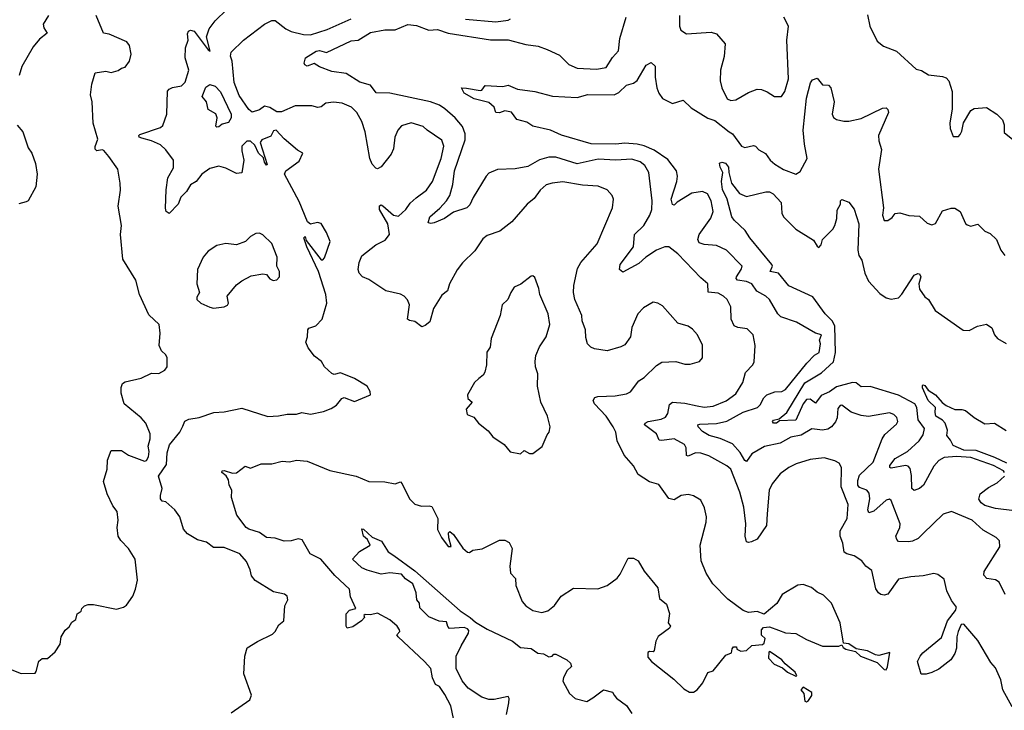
# Model space of a CAD drawing. Extents: x 1268547 to 1425625, y 515768 to 616754.
# Tile 416 of 507: x 1375468 to 1381045, y 585979 to 589891. Entities that reach past the tile are written whole.
import ezdxf

# ---------------------------------------------------------------- set-up
doc = ezdxf.new("R2010")
doc.units = 0

msp = doc.modelspace()

# ---------------------------------------------------------------- linework, layer by layer
at = {"layer": '0CON10XD'}
for points in [[(1376665.5, 585964.5), (1376771.7, 586038.3), (1376780, 586065), (1376737.5, 586185), (1376742.5, 586285), (1376757, 586333), (1376815, 586368), (1376899.4, 586410.6), (1376914.3, 586425.7), (1376935, 586463.8), (1376963.8, 586485), (1376969.3, 586570.7), (1376986.2, 586605), (1376983.3, 586625), (1376967.1, 586637.1), (1376905, 586650), (1376802, 586715), (1376780.9, 586740.9), (1376774, 586775), (1376752.1, 586822.1), (1376715.3, 586865.3), (1376625, 586901.1), (1376565, 586901.2), (1376525, 586931.4), (1376475, 586944.4), (1376417.6, 586977.6), (1376396.2, 587005), (1376374, 587075), (1376346.2, 587115), (1376295, 587160), (1376274.3, 587164.3), (1376265.9, 587175.9), (1376264.2, 587195.8), (1376274.1, 587235.9), (1376253.3, 587305), (1376298.9, 587371.1), (1376302.8, 587437.2), (1376316.7, 587483.3), (1376374.8, 587555.2), (1376391.9, 587588.1), (1376403.4, 587616.6), (1376425, 587628.9), (1376485, 587637.8), (1376567.5, 587665), (1376625, 587669.6), (1376725, 587690), (1376873.4, 587643.4), (1376933.6, 587646.4), (1376982.7, 587657.3), (1377035, 587657.1), (1377065.9, 587665.9), (1377115, 587656.7), (1377188.3, 587671.7), (1377231.2, 587688.8), (1377262.3, 587707.7), (1377292.5, 587745), (1377305, 587750), (1377365, 587728), (1377453.8, 587765), (1377452.7, 587785), (1377435, 587814.4), (1377365, 587858.1), (1377285, 587890), (1377249.2, 587880.8), (1377235, 587887.5), (1377193.3, 587925), (1377176.2, 587955), (1377138, 587985), (1377101.7, 588031.7), (1377088.8, 588065), (1377098, 588095), (1377100, 588135), (1377106.2, 588143.8), (1377145, 588157.5), (1377180, 588195), (1377207.5, 588285), (1377202.5, 588335), (1377160, 588465), (1377093.9, 588605), (1377078, 588655), (1377085, 588662), (1377090.3, 588640.3), (1377175, 588531.1), (1377185, 588530), (1377195, 588541.2), (1377226.2, 588635), (1377206.2, 588685), (1377175.5, 588735.5), (1377155, 588741.5), (1377115, 588732.2), (1377098.3, 588745), (1377050.5, 588860.5), (1376967.1, 589015), (1376974.9, 589035.1), (1377050.3, 589089.7), (1377071.4, 589135), (1377042, 589152), (1376965, 589216), (1376920, 589265), (1376905, 589260.8), (1376889.2, 589230.8), (1376840, 589210), (1376830, 589195), (1376869.3, 589070.7), (1376865, 589067.5), (1376855, 589083.8), (1376848.8, 589108.8), (1376821.1, 589135), (1376800.3, 589180.3), (1376775, 589202.9), (1376755, 589203.1), (1376725.6, 589174.4), (1376725, 589147.5), (1376738.1, 589095), (1376725, 589023.3), (1376695, 589020), (1376635, 589050), (1376595, 589060.8), (1376545, 589047.5), (1376498.9, 589015), (1376468, 588975), (1376434.7, 588955.3), (1376412.2, 588917.8), (1376380.8, 588885), (1376365, 588846.7), (1376315, 588793.8), (1376297.5, 588805), (1376294.1, 588824.1), (1376296.6, 588926.6), (1376306.2, 588995), (1376338.6, 589051.4), (1376338.8, 589095), (1376295, 589153.5), (1376265, 589181.2), (1376215, 589205.3), (1376159.4, 589219.4), (1376143.5, 589225), (1376141.8, 589235), (1376148.7, 589241.3), (1376265, 589279.5), (1376279.2, 589290.8), (1376301.8, 589355), (1376304.7, 589485.3), (1376315, 589498.1), (1376333.4, 589506.6), (1376385, 589516.2), (1376405, 589536.7), (1376425.9, 589604.1), (1376405.4, 589675), (1376407.6, 589732.4), (1376421.4, 589775), (1376418.8, 589811.2), (1376424, 589825), (1376435, 589831.9), (1376455.2, 589825.2), (1376535, 589720.8), (1376546.9, 589713.1), (1376526.3, 589793.7), (1376540.6, 589839.4), (1376574, 589885), (1376641.7, 589948.3)], [(1375631.2, 589915), (1375600, 589865), (1375604.2, 589845), (1375622.5, 589815), (1375579.3, 589780.7), (1375543.4, 589736.6), (1375479.2, 589625), (1375464.3, 589575)], [(1375475, 586187.5), (1375555, 586190), (1375561.7, 586198.3), (1375575, 586257.5), (1375595, 586272.5), (1375625, 586272.5), (1375669.3, 586310.7), (1375697, 586353), (1375703.3, 586395), (1375725, 586432.5), (1375748.3, 586451.7), (1375762.3, 586477.7), (1375786.4, 586493.6), (1375792.5, 586525), (1375815, 586540), (1375820, 586555), (1375835, 586570), (1375855, 586577.5), (1375885, 586577.5), (1376015, 586551.2), (1376055, 586563.3), (1376072.5, 586575), (1376108, 586625), (1376124.2, 586665), (1376134.2, 586715.8), (1376121.4, 586835), (1376084.2, 586895), (1376040.7, 586940.7), (1376025.8, 586965), (1376020, 587015), (1376026, 587055), (1376018.8, 587105), (1375995, 587137.5), (1375963.8, 587205), (1375942.9, 587275), (1375962.9, 587345), (1375965.8, 587395), (1375985, 587450), (1376045, 587450), (1376084.4, 587424.4), (1376175, 587390.6), (1376185, 587394.4), (1376196.9, 587415), (1376200.4, 587445), (1376195.6, 587475), (1376206.4, 587516.4), (1376207.5, 587545), (1376182.5, 587605), (1376155.8, 587635), (1376060, 587715), (1376042.9, 587775), (1376042.6, 587807.4), (1376050.3, 587829.7), (1376065, 587840), (1376155, 587860.8), (1376215, 587888.8), (1376255, 587886.2), (1376290, 587905), (1376303.8, 587925), (1376303.8, 587975), (1376295, 587993.3), (1376270, 588015), (1376256.7, 588045), (1376262.5, 588115), (1376256.7, 588165), (1376198.8, 588218.8), (1376145.8, 588335), (1376125.8, 588415), (1376052, 588535), (1376038.8, 588675), (1376044.2, 588725), (1376026, 588835), (1376038, 588925), (1376037.5, 588965), (1376024, 589045), (1375972.5, 589115), (1375945, 589150), (1375935, 589153.8), (1375905, 589148.8), (1375895, 589157.5), (1375895, 589172.5), (1375910.9, 589215), (1375884.4, 589304.4), (1375878.1, 589425), (1375868.8, 589465), (1375876.2, 589525), (1375895, 589590), (1375955, 589600), (1375985, 589592.5), (1376025, 589602.5), (1376045, 589616.7), (1376065, 589621.2), (1376088.9, 589655), (1376098.1, 589695), (1376090, 589745), (1376075, 589765.8), (1375975, 589808.8), (1375942.5, 589815), (1375900, 589915)], [(1376825.8, 586985.8), (1376765, 587004), (1376750, 587015), (1376697.5, 587085), (1376667.5, 587185), (1376670, 587225), (1376654.3, 587254.3), (1376650.8, 587285), (1376636.6, 587306.6), (1376612.5, 587325), (1376614.2, 587335), (1376625, 587337.8), (1376673, 587323), (1376696.3, 587323.7), (1376745, 587361.2), (1376775, 587350.8), (1376835, 587374.4), (1376895, 587375.6), (1376955, 587390), (1376995, 587387.1), (1377035, 587395.6), (1377095, 587390), (1377225, 587336.9), (1377373.3, 587305), (1377445, 587275.6), (1377535, 587274), (1377595, 587262), (1377625, 587272.5), (1377635, 587262.5), (1377675, 587176.7), (1377705, 587146.2), (1377744.3, 587134.3), (1377787.5, 587137.5), (1377802.5, 587132.5), (1377836.2, 587065), (1377835, 587002.5), (1377857.7, 586957.7), (1377895, 586906.7), (1377912.5, 586907.5), (1377898, 586955), (1377896.7, 586983.3), (1377905, 586992.5), (1377925, 586974), (1377977.2, 586897.2), (1378005, 586873.8), (1378015, 586873.3), (1378035, 586886.2), (1378086.4, 586893.6), (1378185, 586942.5), (1378215, 586942.5), (1378239.4, 586929.4), (1378256.9, 586895), (1378244.3, 586795), (1378247.5, 586755), (1378276.2, 586725), (1378277.5, 586685), (1378314.5, 586594.5), (1378335, 586571.2), (1378375, 586544.2), (1378425, 586532.9), (1378458.3, 586541.7), (1378496.7, 586573.3), (1378535, 586626.2), (1378605, 586671.4), (1378743.1, 586666.9), (1378794.6, 586685.4), (1378851.8, 586728.2), (1378869.6, 586750.4), (1378888.9, 586791.1), (1378915, 586840), (1378945, 586841.2), (1378971.2, 586825), (1379005, 586766.7), (1379082.3, 586672.3), (1379092.3, 586612.3), (1379130.7, 586580.7), (1379147.5, 586527.5), (1379140, 586475), (1379153.3, 586455), (1379148.8, 586445), (1379085, 586396.7), (1379070.3, 586369.7), (1379062, 586318), (1379055, 586310), (1379035, 586312), (1379025, 586306.2), (1379025, 586280), (1379045.6, 586255), (1379172.2, 586155), (1379230.4, 586100.4), (1379262.4, 586082.4), (1379285, 586081.2), (1379305.3, 586094.7), (1379336.9, 586135), (1379365, 586192.5), (1379395, 586202), (1379468.3, 586291.7), (1379500, 586305), (1379503, 586327), (1379511.7, 586338.3), (1379528.3, 586338.3), (1379530, 586325), (1379553.3, 586313.3), (1379585, 586316.7), (1379615, 586346.2), (1379675, 586352.5), (1379685, 586360), (1379690, 586385), (1379670, 586405), (1379670, 586435), (1379681.7, 586448.3), (1379715, 586452.5), (1379765, 586432), (1379805, 586418), (1379865, 586414.2), (1379925, 586380), (1380015, 586342), (1380108, 586342), (1380125, 586350), (1380132.5, 586335), (1380147.5, 586325), (1380201.7, 586311.7), (1380230, 586285), (1380325, 586250), (1380365, 586210), (1380375, 586207.5), (1380383.8, 586225), (1380396.7, 586306.7), (1380335, 586290), (1380315, 586292.5), (1380270, 586315), (1380205, 586327.5), (1380165, 586356.2), (1380135, 586360), (1380114.4, 586474.4), (1380066, 586585), (1380020.3, 586630.3), (1379985, 586648.8), (1379952.5, 586675), (1379905, 586691.2), (1379875, 586688), (1379786.7, 586635), (1379755.5, 586584.5), (1379685, 586523.3), (1379645, 586538.8), (1379595, 586533.8), (1379565, 586544), (1379478.5, 586608.5), (1379394.6, 586695), (1379356.9, 586755), (1379327.5, 586825), (1379321.9, 586915), (1379355.7, 587045), (1379357.5, 587075), (1379347.5, 587125), (1379325, 587168.8), (1379285, 587194), (1379255, 587202), (1379215, 587196), (1379175, 587171.2), (1379145, 587178.8), (1379087.9, 587257.9), (1379035, 587272.5), (1378971.2, 587315), (1378945, 587364), (1378892.5, 587425), (1378852.5, 587505), (1378844, 587555), (1378828.6, 587585), (1378789.4, 587645), (1378724.2, 587715), (1378716.1, 587733.9), (1378725, 587751.2), (1378743.4, 587756.6), (1378840.9, 587760.9), (1378905, 587771.9), (1378926.8, 587783.2), (1378974.5, 587845.5), (1379005, 587864), (1379075, 587932), (1379105, 587950), (1379185, 587954.4), (1379235, 587940), (1379265, 587938.8), (1379317.5, 587955), (1379336, 587975), (1379335, 588047.5), (1379307.5, 588105), (1379278.3, 588138.3), (1379254.3, 588154.3), (1379195, 588172.5), (1379109.1, 588269.1), (1379082.5, 588285), (1379055, 588291.2), (1379000.9, 588259.1), (1378968.8, 588225), (1378935, 588147.5), (1378926.9, 588095), (1378895, 588050), (1378872.9, 588037.1), (1378795, 588014.4), (1378723.9, 588026.1), (1378702, 588035), (1378684.3, 588055), (1378675, 588090), (1378673.1, 588135), (1378654.6, 588184.6), (1378651.8, 588215), (1378611.5, 588305), (1378604.5, 588345), (1378606.5, 588385), (1378627.6, 588482.4), (1378646.5, 588515), (1378739.4, 588620.6), (1378825.7, 588825), (1378830.8, 588875), (1378824.2, 588895), (1378795, 588927.5), (1378745, 588948.1), (1378655, 588953.1), (1378545, 588971.5), (1378484.6, 588965.4), (1378450, 588955), (1378415, 588925.7), (1378381.2, 588878.8), (1378342.9, 588845), (1378255, 588746), (1378186.6, 588693.4), (1378115, 588668.1), (1378091.1, 588648.9), (1378045, 588581.2), (1377975, 588513.8), (1377945, 588473.8), (1377902, 588395), (1377891.2, 588355), (1377859.7, 588330.3), (1377812, 588255), (1377790, 588180), (1377765, 588158.8), (1377745, 588152), (1377705, 588180.6), (1377675, 588186), (1377664.5, 588194.5), (1377676.2, 588275), (1377663.8, 588303.8), (1377644.6, 588324.6), (1377625.4, 588335.4), (1377542.2, 588355), (1377445, 588418.8), (1377410, 588435), (1377391.1, 588455), (1377385.6, 588475), (1377390, 588515), (1377405, 588552.5), (1377485, 588615.5), (1377538.5, 588641.5), (1377561.9, 588675), (1377553.6, 588735), (1377505.7, 588815), (1377505, 588836.7), (1377515, 588841.2), (1377525, 588835.8), (1377585, 588783.5), (1377612.5, 588777.5), (1377655, 588815.6), (1377678.6, 588851.4), (1377712.5, 588882.5), (1377772.2, 588925), (1377805, 588974.3), (1377854.6, 589105), (1377869.4, 589175), (1377858.7, 589208.7), (1377775, 589264.2), (1377753.8, 589285), (1377685, 589306), (1377630.5, 589289.5), (1377610, 589265), (1377593.3, 589225), (1377585, 589160), (1377571.2, 589128.8), (1377515, 589056.7), (1377495, 589046.7), (1377485, 589050), (1377465, 589073.3), (1377451.4, 589105), (1377425.3, 589255), (1377405, 589314.2), (1377377.1, 589365), (1377347.1, 589395), (1377295, 589417.1), (1377245, 589424.5), (1377202, 589418), (1377175, 589398), (1377155.8, 589394.2), (1377122.5, 589402.5), (1377027.9, 589402.1), (1376949.8, 589369.8), (1376925, 589368.8), (1376885, 589393.7), (1376855, 589400.7), (1376825, 589379.6), (1376785, 589366.4), (1376765, 589381.6), (1376711.4, 589461.4), (1376683.1, 589535), (1376672, 589655), (1376662.2, 589685), (1376665, 589706.2), (1376736, 589775), (1376855, 589865.8), (1376895, 589886.2), (1376915, 589886), (1376975, 589838.5), (1377005, 589823.3), (1377075, 589807.5), (1377114.2, 589805.8), (1377210, 589835), (1377344.3, 589895)], [(1381089.4, 585999.4), (1381037.2, 586095), (1381025, 586151.2), (1380995, 586219.2), (1380969.3, 586249.3), (1380895, 586374.4), (1380815, 586466.2), (1380800, 586465), (1380784, 586426), (1380776.7, 586395), (1380775, 586330), (1380765, 586300), (1380742.5, 586265), (1380675, 586212.5), (1380635, 586192.5), (1380603, 586183), (1380573.6, 586183.6), (1380552.5, 586255), (1380567.5, 586285), (1380583.3, 586305), (1380688.4, 586391.6), (1380723.6, 586485), (1380768.2, 586545), (1380773.3, 586563.3), (1380745, 586601.2), (1380720, 586655), (1380705, 586722.5), (1380668.3, 586748.3), (1380645, 586753.3), (1380585, 586740), (1380515.9, 586734.1), (1380445, 586720.8), (1380385, 586636.9), (1380365, 586631.5), (1380345, 586635.6), (1380331.4, 586645), (1380317.8, 586667.8), (1380295, 586770), (1380261.2, 586795), (1380238.8, 586825), (1380195, 586854.4), (1380153.3, 586865), (1380138.6, 586875), (1380130.4, 586925), (1380115.9, 586965), (1380114.7, 586995), (1380154.5, 587065), (1380160, 587145), (1380121.6, 587245), (1380121.9, 587355), (1380108.7, 587378.7), (1380085, 587392.5), (1380025, 587408.1), (1379945, 587399.4), (1379865.5, 587374.5), (1379825, 587354.4), (1379775, 587318.1), (1379729.1, 587260.9), (1379713.3, 587226.7), (1379701.1, 587091.1), (1379698.1, 587025), (1379645, 586948), (1379612.5, 586932.5), (1379595, 586928.8), (1379585, 586933.3), (1379577.1, 586965), (1379581.2, 587035), (1379568.8, 587128.8), (1379547.5, 587215), (1379495, 587345.6), (1379474, 587364), (1379370.4, 587420.4), (1379326, 587436), (1379295, 587437.9), (1379255, 587419.1), (1379245, 587422.5), (1379242.5, 587465), (1379232.5, 587485), (1379175, 587516.4), (1379105, 587506.5), (1379089.6, 587509.6), (1379075, 587545.4), (1379007.5, 587595), (1379010.8, 587605), (1379027.5, 587615), (1379101.3, 587628.7), (1379125, 587640), (1379139, 587661), (1379149.2, 587710.8), (1379165, 587723.8), (1379235, 587718.2), (1379305, 587702.9), (1379345, 587695.3), (1379395, 587702.2), (1379468.8, 587731.2), (1379525, 587771.4), (1379563.5, 587835), (1379578.1, 587891.9), (1379620, 587935), (1379628, 587952), (1379633.1, 588045), (1379622.9, 588105), (1379589.1, 588139.1), (1379535, 588146.7), (1379515, 588156.9), (1379496.9, 588195), (1379496.5, 588265), (1379474.4, 588305), (1379454.3, 588325), (1379425, 588341.8), (1379368.1, 588348.1), (1379365.3, 588395.3), (1379325, 588428.1), (1379195, 588564.5), (1379145, 588604.2), (1379122.5, 588605), (1379075, 588584.5), (1379015, 588545.3), (1378975, 588509.2), (1378885, 588460), (1378865.7, 588475.7), (1378868.1, 588505), (1378945, 588604.4), (1378950.4, 588675), (1379002.3, 588725), (1379037.3, 588782.7), (1379047.7, 588815), (1379050, 588865), (1379032.2, 589025), (1379009.4, 589065), (1378982, 589085), (1378935, 589100), (1378845, 589094.3), (1378745, 589101.5), (1378625, 589073.8), (1378505, 589112.4), (1378465, 589113), (1378412.7, 589097.3), (1378345, 589058.9), (1378275, 589046.4), (1378175, 589042.5), (1378125, 589020.6), (1378109.4, 589005), (1378037, 588883), (1378017.5, 588842.5), (1378000, 588825), (1377925, 588800.9), (1377874, 588765), (1377815, 588740), (1377796.1, 588736.1), (1377780.7, 588740.7), (1377791.4, 588775), (1377847.5, 588822.5), (1377885.9, 588864.1), (1377904.1, 588895.9), (1377921.8, 588958.2), (1377930.8, 589035), (1377990.4, 589209.6), (1377991.1, 589245), (1377975.1, 589285.1), (1377935, 589335.2), (1377876.7, 589386.7), (1377845.8, 589405.8), (1377795, 589425.2), (1377565, 589475.3), (1377486.5, 589476.5), (1377455, 589519.2), (1377395, 589537.1), (1377316.1, 589586.1), (1377235, 589597.1), (1377165, 589623.1), (1377135, 589643.5), (1377095, 589628.2), (1377082.6, 589635), (1377078.4, 589645), (1377085.6, 589675), (1377146.9, 589713.1), (1377166.6, 589716.6), (1377205, 589705.8), (1377345, 589770.6), (1377385.5, 589774.5), (1377455, 589818), (1377535, 589834), (1377595, 589832.5), (1377666.4, 589863.6), (1377715, 589857.5), (1377785, 589832), (1377835, 589834.4), (1377894.2, 589814.2), (1378135, 589777.6), (1378235, 589775.9), (1378335, 589750.6), (1378405, 589740.2), (1378455, 589722), (1378525, 589689.3), (1378577.8, 589637.8), (1378625, 589615.6), (1378735, 589610.6), (1378789, 589621), (1378825, 589677.5), (1378860, 589715), (1378867.5, 589785), (1378903.8, 589905)], [(1377993.4, 589893.4), (1378165, 589878.6), (1378235, 589888.1), (1378247.5, 589895)], [(1379204.7, 589915), (1379205.5, 589855), (1379211.7, 589831.7), (1379245, 589811.4), (1379385, 589819.5), (1379415, 589811.4), (1379463.8, 589755), (1379457.5, 589682.5), (1379437.8, 589605), (1379434.5, 589545), (1379444.5, 589504.5), (1379475, 589443.3), (1379495, 589433.3), (1379525, 589436), (1379595, 589478.6), (1379645, 589498), (1379670, 589495), (1379701.7, 589481.7), (1379742.5, 589455), (1379782.5, 589455), (1379802.5, 589485), (1379822.9, 589555), (1379813.8, 589775), (1379822.5, 589855), (1379795.6, 589905.6)], [(1380269.3, 589919.3), (1380283.3, 589855), (1380325, 589768.8), (1380361.4, 589741.4), (1380435, 589711.9), (1380545, 589610.5), (1380575, 589602.2), (1380615, 589577.8), (1380695, 589570), (1380715, 589561.2), (1380731.2, 589545), (1380750, 589485), (1380750, 589385), (1380736.7, 589305), (1380737.5, 589275), (1380755, 589230), (1380785, 589230), (1380795, 589240), (1380805, 589260), (1380814.1, 589305.9), (1380855, 589376.7), (1380875, 589388), (1380945, 589394), (1381002.5, 589355), (1381033.9, 589323.9), (1381044, 589295), (1381045, 589252.5), (1381103.3, 589205)], [(1381049.4, 586635), (1381015.8, 586705), (1380995, 586718.1), (1380946.4, 586726.4), (1380928.6, 586745), (1380930.6, 586765), (1381018.8, 586905), (1381018.3, 586938.3), (1380998.3, 586958.3), (1380925, 586999.4), (1380862.5, 587055), (1380745, 587104.2), (1380699.5, 587090.5), (1380585, 586980.5), (1380557.1, 586952.9), (1380525, 586937.6), (1380502.7, 586932.7), (1380445, 586935.8), (1380435.5, 586945.5), (1380430.9, 586965), (1380453.3, 587015), (1380455.6, 587035), (1380405, 587168), (1380394.2, 587174.2), (1380375, 587169.4), (1380305, 587107.1), (1380277.5, 587097.5), (1380272.2, 587115), (1380282.4, 587177.6), (1380279.2, 587209.2), (1380265.5, 587225), (1380225, 587241.9), (1380214.7, 587255), (1380215, 587281.2), (1380225, 587310.5), (1380301.9, 587385), (1380353.4, 587516.6), (1380369.1, 587540.9), (1380435, 587600), (1380442, 587615), (1380436.8, 587636.8), (1380420, 587655), (1380395, 587664.2), (1380276.2, 587643.8), (1380235, 587649.6), (1380177.1, 587667.1), (1380125, 587707.5), (1380114.5, 587705.5), (1380102.4, 587687.6), (1380098, 587635), (1380087.9, 587612.1), (1380066.2, 587585), (1380045, 587571.6), (1380015, 587565.7), (1379955, 587572.8), (1379895, 587537.1), (1379835, 587525.3), (1379775, 587492.7), (1379687.1, 587472.9), (1379615, 587430.8), (1379585, 587388), (1379575, 587394.2), (1379549.2, 587439.2), (1379505, 587489.1), (1379435, 587518.2), (1379373.1, 587535), (1379335, 587558.9), (1379311.5, 587585), (1379308.8, 587595), (1379320.8, 587599.3), (1379415, 587603.7), (1379472.5, 587617.5), (1379565, 587667.5), (1379646.2, 587693.8), (1379661.5, 587708.5), (1379681.9, 587748.1), (1379700, 587765), (1379745, 587782.3), (1379785, 587784.2), (1379805, 587795.4), (1379925.6, 587944.4), (1379969.1, 587990.9), (1379996.5, 588005), (1380004.6, 588055), (1379998.9, 588075), (1380010, 588105), (1379975, 588115.6), (1379868, 588178), (1379778.5, 588208.5), (1379762.7, 588225), (1379715.6, 588305), (1379694.4, 588325), (1379643, 588353), (1379614.8, 588394.8), (1379585, 588407.3), (1379533.1, 588415), (1379525.3, 588425), (1379527.9, 588435), (1379554.5, 588475), (1379559.2, 588495), (1379471.4, 588585), (1379415, 588612.3), (1379345, 588616.8), (1379316.8, 588626.8), (1379309.1, 588645), (1379317.1, 588675), (1379383.2, 588766.8), (1379395, 588803.8), (1379385.2, 588865), (1379364.1, 588905), (1379335, 588917.5), (1379275, 588908.6), (1379191.9, 588858.1), (1379175, 588840.8), (1379165, 588843.3), (1379158.5, 588875), (1379190.4, 588975), (1379193.3, 589005), (1379187.3, 589035), (1379138.7, 589098.7), (1379061.4, 589151.4), (1379005, 589177), (1378965, 589186.4), (1378895, 589191.6), (1378845, 589186.1), (1378705, 589188.2), (1378537.2, 589237.2), (1378475, 589265.5), (1378375, 589287.5), (1378340.5, 589310.5), (1378283.8, 589325), (1378253.8, 589366.2), (1378215, 589374.6), (1378185, 589363.8), (1378165.6, 589365.6), (1378154.5, 589395), (1378125, 589422.2), (1378042.8, 589442.8), (1377985, 589475.6), (1377970, 589505), (1377997.8, 589502.2), (1378075, 589489.2), (1378085, 589492.5), (1378105, 589517.5), (1378205, 589513.3), (1378235, 589519.2), (1378287.7, 589497.7), (1378385, 589484.2), (1378485, 589458), (1378625, 589450), (1378685, 589467.5), (1378835, 589466), (1378862, 589478), (1378905, 589520.6), (1378945, 589531.2), (1378965, 589545.8), (1379016.3, 589633.6), (1379045, 589647.5), (1379066.7, 589626.7), (1379066.4, 589565), (1379077.3, 589505), (1379088.2, 589475), (1379109.4, 589445), (1379165, 589415.6), (1379225.5, 589435.5), (1379271.3, 589391.3), (1379365, 589333.4), (1379405, 589320.4), (1379487.1, 589255), (1379505, 589243.5), (1379556.2, 589175), (1379575, 589167.1), (1379625, 589178), (1379635, 589173.8), (1379654.4, 589154.4), (1379692.4, 589132.4), (1379719.1, 589095), (1379745, 589071.8), (1379795, 589041.9), (1379865, 589015.7), (1379888.9, 589031.1), (1379927.8, 589105), (1379912.3, 589185), (1379905.3, 589264.8), (1379923.9, 589446.1), (1379946.7, 589533.3), (1379959.4, 589550.6), (1379985, 589560), (1380015, 589521.4), (1380049.4, 589519.4), (1380063.1, 589505), (1380080.6, 589425), (1380070.6, 589355), (1380077, 589337), (1380095, 589326), (1380135.6, 589315.6), (1380165, 589315.6), (1380235, 589331.2), (1380355, 589389.4), (1380375, 589391.2), (1380385, 589382.5), (1380388.8, 589365), (1380331.5, 589235), (1380333.6, 589205), (1380350, 589155), (1380332.9, 589045), (1380360, 588825), (1380354.2, 588784.2), (1380363.9, 588753.9), (1380385, 588752.5), (1380409.3, 588770.7), (1380426.2, 588793.8), (1380453, 588797), (1380505, 588782.2), (1380565, 588778.1), (1380608.3, 588738.3), (1380635, 588728), (1380655, 588736.7), (1380695, 588808.6), (1380744.1, 588824.1), (1380765, 588824.2), (1380794.4, 588804.4), (1380825, 588736.7), (1380835, 588728), (1380855, 588722), (1380895, 588732.5), (1380935, 588692.5), (1380965, 588680), (1381001.2, 588645), (1381025.8, 588585.8), (1381048, 588555)], [(1376585, 589281.9), (1376578.3, 589288.3), (1376585.6, 589334.4), (1376577.9, 589357.9), (1376535, 589382.5), (1376526.2, 589425), (1376502, 589455), (1376521.4, 589508.6), (1376545, 589523.8), (1376575, 589514.4), (1376605, 589482.9), (1376664.6, 589355), (1376665.4, 589334.6), (1376650.7, 589309.3), (1376615, 589300), (1376595, 589283.5), (1376585, 589281.9)], [(1375454.1, 589294.1), (1375485, 589256), (1375515.4, 589165.4), (1375536, 589135), (1375556.8, 589076.8), (1375566.5, 589015), (1375559.2, 588945), (1375516, 588865), (1375505, 588858.8), (1375463, 588847)], [(1381046.5, 587325), (1381039.7, 587335), (1380984.7, 587365), (1380855, 587410.1), (1380775, 587416.6), (1380705, 587410.6), (1380675, 587394.1), (1380645, 587362.7), (1380587.1, 587255), (1380565, 587234.5), (1380535, 587223.1), (1380521.8, 587235), (1380519.1, 587309.1), (1380511.2, 587348.8), (1380501.1, 587361.1), (1380485, 587365.2), (1380405, 587350), (1380396.2, 587355), (1380396.9, 587365), (1380426.2, 587405), (1380495.9, 587445), (1380563.6, 587505), (1380585, 587540), (1380593.8, 587575), (1380556.2, 587625), (1380548.6, 587695), (1380537.3, 587715), (1380445, 587764.8), (1380285, 587812.9), (1380235, 587810.4), (1380205, 587834.2), (1380185, 587836.3), (1380095, 587810.9), (1380055, 587783.4), (1380008.2, 587761.8), (1379975, 587719.1), (1379945, 587741.1), (1379925, 587739.5), (1379904.7, 587715.3), (1379865, 587623.2), (1379772, 587618), (1379755, 587604.5), (1379736.7, 587605), (1379732.5, 587615), (1379738.3, 587621.7), (1379769.7, 587630.3), (1379812.2, 587665), (1379915, 587834.4), (1380009.8, 587890.2), (1380078.1, 587951.9), (1380088.8, 588005), (1380084.5, 588155), (1380072.3, 588182.3), (1380030, 588225), (1379961.2, 588321.2), (1379825, 588383.6), (1379765.3, 588455.3), (1379718.8, 588465), (1379732.2, 588495), (1379728.1, 588505), (1379603.1, 588655), (1379576.9, 588696.9), (1379515, 588754.4), (1379500.9, 588775), (1379474.5, 588875), (1379448.2, 588928.2), (1379442.5, 588975), (1379450.8, 589025), (1379435.6, 589055), (1379431.4, 589078.6), (1379445, 589084.4), (1379465, 589077.9), (1379482.7, 589055), (1379484.4, 589025), (1379500, 588965), (1379545, 588906), (1379585, 588889.2), (1379695, 588916), (1379715, 588915.3), (1379735, 588904.7), (1379781, 588855), (1379784.1, 588795), (1379793.9, 588775), (1379865, 588704.5), (1379965, 588642.5), (1379985, 588607.5), (1379995, 588600.5), (1380008.5, 588615), (1380014.5, 588645.5), (1380074.2, 588705), (1380084.2, 588725), (1380095.8, 588764.2), (1380097.3, 588812.7), (1380116.7, 588845), (1380117.5, 588865), (1380125, 588872.5), (1380165, 588858), (1380195, 588818), (1380220.3, 588735), (1380215.9, 588585), (1380221.8, 588555), (1380238.6, 588528.6), (1380254, 588455), (1380275, 588410), (1380339.4, 588339.4), (1380375, 588314.4), (1380405, 588308.6), (1380445, 588316), (1380465, 588336.2), (1380535, 588444.3), (1380555, 588453.5), (1380565, 588451.1), (1380571.8, 588435), (1380560.4, 588395), (1380564.2, 588365), (1380595, 588321.2), (1380616.2, 588305), (1380653.1, 588243.1), (1380812.6, 588132.6), (1380845, 588130.6), (1380892.5, 588155), (1380945, 588166.2), (1380973.8, 588145), (1380988.8, 588105), (1381006.2, 588085), (1381055, 588057.1)], [(1376565, 588257.5), (1376625, 588264.2), (1376645, 588273.8), (1376651.2, 588285), (1376643.3, 588325), (1376695, 588388.8), (1376725, 588412.5), (1376779.5, 588440.5), (1376845, 588451.2), (1376865, 588446.7), (1376885, 588423.8), (1376904.2, 588414.2), (1376925, 588418), (1376939.2, 588435), (1376940, 588465), (1376923.8, 588495), (1376925.8, 588545.8), (1376895, 588622.5), (1376845, 588672.5), (1376825, 588682.5), (1376805, 588680), (1376775, 588663.3), (1376747.5, 588635), (1376695, 588616), (1376635, 588622.5), (1376585, 588612), (1376535, 588578.8), (1376506.2, 588545), (1376474.4, 588475), (1376470.8, 588395), (1376486.7, 588345), (1376470.5, 588319.5), (1376470, 588305), (1376493.8, 588285), (1376545, 588261.9), (1376565, 588257.5)], [(1378305, 587432.5), (1378325, 587450), (1378355, 587433.3), (1378375, 587433.3), (1378427, 587473), (1378455, 587540), (1378467.5, 587555), (1378472.5, 587585), (1378456.7, 587645), (1378418.9, 587725), (1378400.6, 587815), (1378403.3, 587885), (1378390, 587925), (1378388, 587955), (1378390.5, 587989.5), (1378411.7, 588038.3), (1378449.4, 588095), (1378470.6, 588165), (1378461.1, 588225), (1378413.1, 588335), (1378407.9, 588367.9), (1378385, 588430), (1378375, 588440), (1378365, 588437.5), (1378307, 588393), (1378268.8, 588375), (1378248.8, 588345), (1378233.3, 588305), (1378201.2, 588275), (1378188.8, 588215), (1378138, 588085), (1378132, 588035), (1378112.9, 588007.1), (1378111.2, 587935), (1378102.9, 587895), (1378093.2, 587876.8), (1378067.5, 587857.5), (1378043.7, 587836.3), (1378003.3, 587765), (1378006.7, 587745), (1378030, 587725), (1377997.5, 587685), (1378002.5, 587655), (1378039.3, 587639.3), (1378066.1, 587606.1), (1378121.7, 587561.7), (1378147.3, 587527.3), (1378212.5, 587485), (1378245, 587442.5), (1378305, 587432.5)], [(1381059.4, 587379.4), (1380991.6, 587411.6), (1380885, 587450.8), (1380815, 587453.1), (1380755, 587478.6), (1380740, 587510), (1380718.8, 587535), (1380723.8, 587566.2), (1380710, 587605), (1380695, 587623.3), (1380657.5, 587645), (1380652.5, 587665), (1380656, 587695), (1380613.4, 587733.4), (1380582, 587805), (1380582, 587818), (1380585, 587822.5), (1380595, 587818.8), (1380612.9, 587792.9), (1380655.5, 587765.5), (1380692.4, 587722.4), (1380715, 587706.2), (1380765, 587683.3), (1380805, 587683.3), (1380825, 587676.7), (1380875, 587637.5), (1380935, 587602.5), (1380990, 587605), (1381055, 587563.8)], [(1381195, 587098), (1380995, 587122.3), (1380935, 587139.1), (1380914.5, 587155), (1380900, 587175), (1380908.5, 587205), (1380955, 587240.6), (1381005, 587267.4), (1381045.3, 587305)], [(1377925, 585932.5), (1377909.5, 586005), (1377875, 586068.1), (1377845, 586113.3), (1377823.8, 586125), (1377805, 586162.5), (1377796.2, 586215), (1377761.2, 586255), (1377610.8, 586395), (1377604, 586406), (1377620, 586425), (1377619.2, 586435), (1377605.6, 586455), (1377565, 586491.4), (1377495, 586530), (1377455, 586520), (1377425, 586522.5), (1377417.5, 586515), (1377420, 586505), (1377403.8, 586485), (1377355, 586451.4), (1377323.3, 586445), (1377316.1, 586456.1), (1377317.5, 586525), (1377335, 586545.8), (1377372.5, 586555), (1377341.7, 586621.7), (1377336.4, 586665), (1377253.4, 586743.4), (1377173.1, 586835), (1377113.6, 586865), (1377067.5, 586945), (1377045, 586951.1), (1377005, 586938.8), (1376965, 586936.9), (1376915, 586954.4), (1376865, 586958.6), (1376825.8, 586985.8)], [(1378224.4, 585955), (1378237.9, 586022.1), (1378240.6, 586045), (1378235, 586057.5), (1378155, 586040), (1378125, 586040), (1378085, 586054.2), (1378008.8, 586105), (1377974.2, 586145), (1377940, 586215), (1377940, 586285), (1377967.5, 586345), (1378010, 586415), (1378011.7, 586431.7), (1378005, 586440), (1377985, 586447.5), (1377903, 586443), (1377893, 586453), (1377885, 586480), (1377843, 586483), (1377785, 586507.5), (1377735, 586560), (1377732.5, 586585), (1377717.5, 586605), (1377713.3, 586645), (1377693.8, 586695), (1377653, 586723), (1377630.5, 586750.5), (1377565, 586756.9), (1377515, 586749.7), (1377435, 586772.2), (1377405, 586786.2), (1377352.5, 586835), (1377391.7, 586878.3), (1377453.3, 586915), (1377436.9, 586946.9), (1377415, 586966.2), (1377405, 587006.7), (1377415, 587005.8), (1377465, 586960), (1377517.1, 586937.1), (1377555, 586876), (1377586.7, 586855), (1377705, 586769.6), (1377962.2, 586542.2), (1378020, 586505), (1378048.6, 586478.6), (1378115, 586438.6), (1378259.7, 586369.7), (1378305, 586334), (1378365, 586328.9), (1378402.1, 586302.1), (1378435, 586298), (1378465, 586282.5), (1378483.3, 586285), (1378492.6, 586297.4), (1378505, 586296.8), (1378567.8, 586265), (1378586.9, 586245), (1378593.1, 586226.9), (1378568.5, 586205), (1378547.1, 586165), (1378543.4, 586143.4), (1378581.4, 586075), (1378615, 586045.8), (1378680.5, 586029.5), (1378715, 586048.8), (1378775, 586095.7), (1378825, 586082.2), (1378835.8, 586064.2), (1378848, 586048), (1378905.7, 586005.7), (1378935, 585960)], [(1379865, 586172.5), (1379870, 586175), (1379861.2, 586195), (1379802.7, 586242.7), (1379785.4, 586265.4), (1379725, 586306.7), (1379715, 586312.5), (1379711.2, 586308.8), (1379710, 586275), (1379740.5, 586240.5), (1379789.2, 586219.2), (1379817.5, 586195), (1379865, 586172.5)], [(1375405, 586216.2), (1375475, 586187.5)], [(1379925, 586027.5), (1379935, 586034), (1379955, 586062.5), (1379955, 586080), (1379905, 586110), (1379892.5, 586095), (1379910, 586075), (1379915, 586030), (1379925, 586027.5)]]:
    msp.add_lwpolyline(points, dxfattribs=at)

doc.saveas('drawing.dxf')
